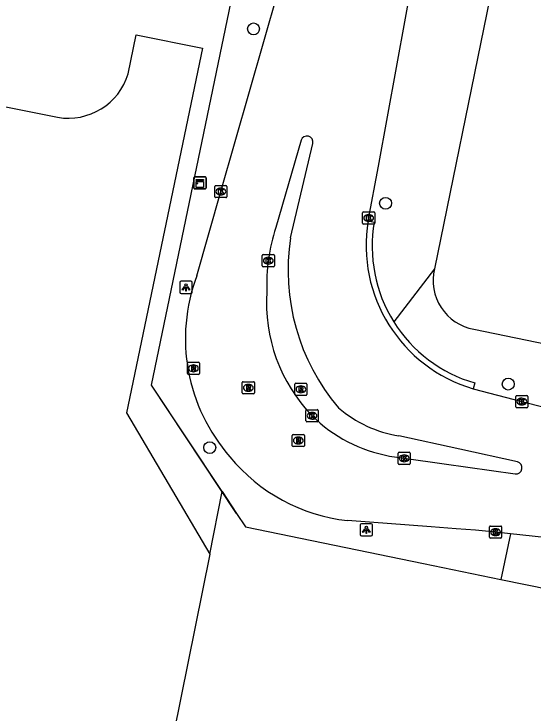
# Model space of a CAD drawing. Extents: x 157692 to 159670, y 381454 to 383289.
# Drawn here: x 158157.8 to 158200.6, y 382534.5 to 382592.2 of the extents above; entities that cross this region are included whole.
import ezdxf

# ---------------------------------------------------------------- set-up
doc = ezdxf.new("R2010")
doc.units = 0
for name, color, linetype in [('IMGEO_Boom', 7, 'Continuous'), ('IMGEO_Erf', 7, 'Continuous'), ('IMGEO_Hek', 7, 'Continuous'), ('IMGEO_Kast', 7, 'Continuous'), ('IMGEO_Kolk', 7, 'Continuous'), ('IMGEO_Lichtpunt', 7, 'Continuous'), ('IMGEO_Rijbaan_lokaal_gesloten', 7, 'Continuous'), ('IMGEO_Rijbaan_lokaal_open', 7, 'Continuous'), ('IMGEO_Rioolput', 7, 'Continuous'), ('IMGEO_Voetpad_open', 7, 'Continuous')]:
    doc.layers.add(name, color=color, linetype=linetype)

msp = doc.modelspace()

# ---------------------------------------------------------------- linework, layer by layer
at = {"layer": 'IMGEO_Boom'}
for centre in [(158177.547, 382590.96), (158188.442, 382576.576), (158198.565, 382561.664), (158173.937, 382556.425)]:
    msp.add_circle(centre, 0.489, dxfattribs=at)
at = {"layer": 'IMGEO_Erf'}
msp.add_lwpolyline([(158173.951, 382547.631), (158174.948, 382552.799)], dxfattribs=at)
at = {"layer": 'IMGEO_Hek'}
msp.add_lwpolyline([(158176.138, 382551.005), (158169.132, 382561.568), (158179.858, 382613.225), (158179.872, 382613.29)], dxfattribs=at)
at = {"layer": 'IMGEO_Kast'}
for p, q in [((158172.63, 382577.832), (158172.63, 382578.673)), ((158172.63, 382578.673), (158172.63, 382577.832)), ((158172.705, 382578.757), (158173.546, 382578.757)), ((158173.546, 382578.757), (158172.705, 382578.757)), ((158173.63, 382578.682), (158173.63, 382577.841)), ((158173.63, 382577.841), (158173.63, 382578.682)), ((158173.555, 382577.757), (158172.714, 382577.757)), ((158172.714, 382577.757), (158173.555, 382577.757))]:
    msp.add_line(p, q, dxfattribs=at)
for points in [[(158172.825, 382578.547), (158173.425, 382578.547), (158173.425, 382578.462), (158172.825, 382578.462), (158172.825, 382578.547)], [(158172.825, 382578.372), (158173.425, 382578.372), (158173.425, 382577.883), (158172.825, 382577.883), (158172.825, 382578.372)]]:
    msp.add_lwpolyline(points, dxfattribs=at)
msp.add_circle((158172.909, 382578.221), 0.0377, dxfattribs=at)
for centre, start, end in [((158172.708, 382578.679), 92.4484, 184.28452), ((158172.708, 382578.679), 92.4484, 184.28452), ((158173.552, 382578.679), 2.4484, 94.28452), ((158173.552, 382578.679), 2.4484, 94.28452), ((158172.708, 382577.835), 182.4484, 274.28452), ((158172.708, 382577.835), 182.4484, 274.28452), ((158173.552, 382577.835), 272.4484, 4.28452), ((158173.552, 382577.835), 272.4484, 4.28452)]:
    msp.add_arc(centre, 0.0779, start, end, dxfattribs=at)
at = {"layer": 'IMGEO_Kolk'}
for p, q in [((158174.347, 382577.115), (158174.347, 382577.967)), ((158174.422, 382578.041), (158175.274, 382578.041)), ((158175.348, 382577.967), (158175.348, 382577.115)), ((158174.835, 382577.821), (158174.86, 382577.821)), ((158175.274, 382577.041), (158174.422, 382577.041)), ((158174.858, 382577.261), (158174.833, 382577.261)), ((158186.549, 382574.933), (158186.549, 382575.785)), ((158186.624, 382575.859), (158187.476, 382575.859)), ((158187.037, 382575.639), (158187.062, 382575.639)), ((158187.55, 382575.785), (158187.55, 382574.933)), ((158187.06, 382575.079), (158187.035, 382575.079)), ((158187.476, 382574.859), (158186.624, 382574.859)), ((158178.269, 382571.416), (158178.269, 382572.268)), ((158178.344, 382572.342), (158179.196, 382572.342)), ((158178.757, 382572.122), (158178.782, 382572.122)), ((158179.27, 382572.268), (158179.27, 382571.416)), ((158178.78, 382571.562), (158178.755, 382571.562)), ((158179.196, 382571.342), (158178.344, 382571.342)), ((158199.185, 382559.794), (158199.185, 382560.646)), ((158199.26, 382560.72), (158200.112, 382560.72)), ((158200.186, 382560.646), (158200.186, 382559.794)), ((158199.673, 382560.5), (158199.698, 382560.5)), ((158181.876, 382558.629), (158181.876, 382559.481)), ((158181.951, 382559.555), (158182.803, 382559.555)), ((158182.877, 382559.481), (158182.877, 382558.629)), ((158200.112, 382559.72), (158199.26, 382559.72)), ((158199.696, 382559.94), (158199.671, 382559.94)), ((158182.364, 382559.335), (158182.389, 382559.335)), ((158182.803, 382558.555), (158181.951, 382558.555)), ((158182.387, 382558.775), (158182.362, 382558.775)), ((158189.476, 382555.119), (158189.476, 382555.971)), ((158189.551, 382556.045), (158190.403, 382556.045)), ((158190.477, 382555.971), (158190.477, 382555.119)), ((158189.964, 382555.825), (158189.989, 382555.825)), ((158190.403, 382555.045), (158189.551, 382555.045)), ((158189.987, 382555.265), (158189.962, 382555.265)), ((158197.017, 382549.033), (158197.017, 382549.885)), ((158197.092, 382549.959), (158197.944, 382549.959)), ((158197.505, 382549.739), (158197.53, 382549.739)), ((158198.018, 382549.885), (158198.018, 382549.033)), ((158197.528, 382549.179), (158197.503, 382549.179)), ((158197.944, 382548.959), (158197.092, 382548.959))]:
    msp.add_line(p, q, dxfattribs=at)
for points in [[(158174.347, 382577.115), (158174.347, 382577.967)], [(158174.422, 382578.041), (158175.274, 382578.041)], [(158175.348, 382577.967), (158175.348, 382577.115)], [(158174.668, 382577.741), (158174.791, 382577.741), (158174.791, 382577.59), (158174.921, 382577.741), (158175.085, 382577.741), (158174.939, 382577.59), (158175.092, 382577.341), (158174.94, 382577.341), (158174.855, 382577.505), (158174.791, 382577.438), (158174.791, 382577.341), (158174.668, 382577.341), (158174.668, 382577.741)], [(158175.274, 382577.041), (158174.422, 382577.041)], [(158186.549, 382574.933), (158186.549, 382575.785)], [(158186.624, 382575.859), (158187.476, 382575.859)], [(158187.55, 382575.785), (158187.55, 382574.933)], [(158186.87, 382575.559), (158186.993, 382575.559), (158186.993, 382575.408), (158187.123, 382575.559), (158187.287, 382575.559), (158187.141, 382575.408), (158187.294, 382575.159), (158187.142, 382575.159), (158187.057, 382575.323), (158186.993, 382575.256), (158186.993, 382575.159), (158186.87, 382575.159), (158186.87, 382575.559)], [(158187.476, 382574.859), (158186.624, 382574.859)], [(158178.269, 382571.416), (158178.269, 382572.268)], [(158178.344, 382572.342), (158179.196, 382572.342)], [(158179.27, 382572.268), (158179.27, 382571.416)], [(158178.59, 382572.042), (158178.713, 382572.042), (158178.713, 382571.891), (158178.843, 382572.042), (158179.007, 382572.042), (158178.861, 382571.891), (158179.014, 382571.642), (158178.862, 382571.642), (158178.777, 382571.806), (158178.713, 382571.739), (158178.713, 382571.642), (158178.59, 382571.642), (158178.59, 382572.042)], [(158179.196, 382571.342), (158178.344, 382571.342)], [(158199.185, 382559.794), (158199.185, 382560.646)], [(158199.26, 382560.72), (158200.112, 382560.72)], [(158200.186, 382560.646), (158200.186, 382559.794)], [(158199.506, 382560.42), (158199.629, 382560.42), (158199.629, 382560.269), (158199.759, 382560.42), (158199.923, 382560.42), (158199.777, 382560.269), (158199.93, 382560.02), (158199.778, 382560.02), (158199.693, 382560.184), (158199.629, 382560.117), (158199.629, 382560.02), (158199.506, 382560.02), (158199.506, 382560.42)], [(158181.876, 382558.629), (158181.876, 382559.481)], [(158181.951, 382559.555), (158182.803, 382559.555)], [(158182.877, 382559.481), (158182.877, 382558.629)], [(158200.112, 382559.72), (158199.26, 382559.72)], [(158182.197, 382559.255), (158182.32, 382559.255), (158182.32, 382559.104), (158182.45, 382559.255), (158182.614, 382559.255), (158182.468, 382559.104), (158182.621, 382558.855), (158182.469, 382558.855), (158182.384, 382559.019), (158182.32, 382558.952), (158182.32, 382558.855), (158182.197, 382558.855), (158182.197, 382559.255)], [(158182.803, 382558.555), (158181.951, 382558.555)], [(158189.476, 382555.119), (158189.476, 382555.971)], [(158189.551, 382556.045), (158190.403, 382556.045)], [(158190.477, 382555.971), (158190.477, 382555.119)], [(158189.797, 382555.745), (158189.92, 382555.745), (158189.92, 382555.594), (158190.05, 382555.745), (158190.214, 382555.745), (158190.068, 382555.594), (158190.221, 382555.345), (158190.069, 382555.345), (158189.984, 382555.509), (158189.92, 382555.442), (158189.92, 382555.345), (158189.797, 382555.345), (158189.797, 382555.745)], [(158190.403, 382555.045), (158189.551, 382555.045)], [(158197.017, 382549.033), (158197.017, 382549.885)], [(158197.092, 382549.959), (158197.944, 382549.959)], [(158197.338, 382549.659), (158197.461, 382549.659), (158197.461, 382549.508), (158197.591, 382549.659), (158197.755, 382549.659), (158197.609, 382549.508), (158197.762, 382549.259), (158197.61, 382549.259), (158197.525, 382549.423), (158197.461, 382549.356), (158197.461, 382549.259), (158197.338, 382549.259), (158197.338, 382549.659)], [(158198.018, 382549.885), (158198.018, 382549.033)], [(158197.944, 382548.959), (158197.092, 382548.959)]]:
    msp.add_lwpolyline(points, dxfattribs=at)
for centre, start, end in [((158174.424, 382577.965), 91.55205, 178.44795), ((158174.424, 382577.965), 91.55205, 178.44795), ((158175.272, 382577.965), 1.55205, 88.44795), ((158175.272, 382577.965), 1.55205, 88.44795), ((158174.424, 382577.117), 181.55205, 268.44795), ((158174.424, 382577.117), 181.55205, 268.44795), ((158175.272, 382577.117), 271.55205, 358.44795), ((158175.272, 382577.117), 271.55205, 358.44795), ((158186.626, 382575.783), 91.55205, 178.44795), ((158186.626, 382575.783), 91.55205, 178.44795), ((158187.474, 382575.783), 1.55205, 88.44795), ((158187.474, 382575.783), 1.55205, 88.44795), ((158186.626, 382574.935), 181.55205, 268.44795), ((158186.626, 382574.935), 181.55205, 268.44795), ((158187.474, 382574.935), 271.55205, 358.44795), ((158187.474, 382574.935), 271.55205, 358.44795), ((158178.346, 382572.266), 91.55205, 178.44795), ((158178.346, 382572.266), 91.55205, 178.44795), ((158179.194, 382572.266), 1.55205, 88.44795), ((158179.194, 382572.266), 1.55205, 88.44795), ((158178.346, 382571.418), 181.55205, 268.44795), ((158178.346, 382571.418), 181.55205, 268.44795), ((158179.194, 382571.418), 271.55205, 358.44795), ((158179.194, 382571.418), 271.55205, 358.44795), ((158199.262, 382560.644), 91.55205, 178.44795), ((158199.262, 382560.644), 91.55205, 178.44795), ((158200.11, 382560.644), 1.55205, 88.44795), ((158200.11, 382560.644), 1.55205, 88.44795), ((158181.953, 382559.479), 91.55205, 178.44795), ((158181.953, 382559.479), 91.55205, 178.44795), ((158182.801, 382559.479), 1.55205, 88.44795), ((158182.801, 382559.479), 1.55205, 88.44795), ((158199.262, 382559.796), 181.55205, 268.44795), ((158199.262, 382559.796), 181.55205, 268.44795), ((158200.11, 382559.796), 271.55205, 358.44795), ((158200.11, 382559.796), 271.55205, 358.44795), ((158181.953, 382558.631), 181.55205, 268.44795), ((158181.953, 382558.631), 181.55205, 268.44795), ((158182.801, 382558.631), 271.55205, 358.44795), ((158182.801, 382558.631), 271.55205, 358.44795), ((158189.553, 382555.969), 91.55205, 178.44795), ((158189.553, 382555.969), 91.55205, 178.44795), ((158190.401, 382555.969), 1.55205, 88.44795), ((158190.401, 382555.969), 1.55205, 88.44795), ((158189.553, 382555.121), 181.55205, 268.44795), ((158189.553, 382555.121), 181.55205, 268.44795), ((158190.401, 382555.121), 271.55205, 358.44795), ((158190.401, 382555.121), 271.55205, 358.44795), ((158197.094, 382549.883), 91.55205, 178.44795), ((158197.094, 382549.883), 91.55205, 178.44795), ((158197.942, 382549.883), 1.55205, 88.44795), ((158197.942, 382549.883), 1.55205, 88.44795), ((158197.094, 382549.035), 181.55205, 268.44795), ((158197.094, 382549.035), 181.55205, 268.44795), ((158197.942, 382549.035), 271.55205, 358.44795), ((158197.942, 382549.035), 271.55205, 358.44795)]:
    msp.add_arc(centre, 0.0765, start, end, dxfattribs=at)
for centre, major_axis, ratio, start_param, end_param in [((158174.834, 382577.541), (-0.387, 0.002), 0.722429, 4.712389, 7.853982), ((158174.859, 382577.541), (-0.39, 0.002), 0.717154, 1.570796, 4.712389), ((158187.036, 382575.359), (-0.387, 0.002), 0.722429, 4.712389, 7.853982), ((158187.061, 382575.359), (-0.39, 0.002), 0.717154, 1.570796, 4.712389), ((158178.756, 382571.842), (-0.387, 0.002), 0.722429, 4.712389, 7.853982), ((158178.781, 382571.842), (-0.39, 0.002), 0.717154, 1.570796, 4.712389), ((158199.672, 382560.22), (-0.387, 0.002), 0.722429, 4.712389, 7.853982), ((158199.697, 382560.22), (-0.39, 0.002), 0.717154, 1.570796, 4.712389), ((158182.363, 382559.055), (-0.387, 0.002), 0.722429, 4.712389, 7.853982), ((158182.388, 382559.055), (-0.39, 0.002), 0.717154, 1.570796, 4.712389), ((158189.963, 382555.545), (-0.387, 0.002), 0.722429, 4.712389, 7.853982), ((158189.988, 382555.545), (-0.39, 0.002), 0.717154, 1.570796, 4.712389), ((158197.504, 382549.459), (-0.387, 0.002), 0.722429, 4.712389, 7.853982), ((158197.529, 382549.459), (-0.39, 0.002), 0.717154, 1.570796, 4.712389)]:
    msp.add_ellipse(centre, major_axis=major_axis, ratio=ratio, start_param=start_param, end_param=end_param, dxfattribs=at)
at = {"layer": 'IMGEO_Lichtpunt'}
for p, q in [((158171.478, 382570.047), (158171.478, 382569.24)), ((158171.478, 382570.047), (158171.478, 382569.24)), ((158172.38, 382570.142), (158171.572, 382570.142)), ((158172.38, 382570.142), (158171.572, 382570.142)), ((158172.474, 382569.24), (158172.474, 382570.047)), ((158172.474, 382569.24), (158172.474, 382570.047)), ((158171.572, 382569.146), (158172.38, 382569.146)), ((158171.572, 382569.146), (158172.38, 382569.146)), ((158186.357, 382550.053), (158186.357, 382549.246)), ((158186.357, 382550.053), (158186.357, 382549.246)), ((158187.259, 382550.148), (158186.451, 382550.148)), ((158187.259, 382550.148), (158186.451, 382550.148)), ((158187.353, 382549.246), (158187.353, 382550.053)), ((158187.353, 382549.246), (158187.353, 382550.053)), ((158186.451, 382549.152), (158187.259, 382549.152)), ((158186.451, 382549.152), (158187.259, 382549.152))]:
    msp.add_line(p, q, dxfattribs=at)
for points in [[(158171.852, 382569.711), (158171.891, 382569.683), (158171.703, 382569.421), (158171.665, 382569.448), (158171.852, 382569.711)], [(158171.954, 382569.663), (158172.001, 382569.663), (158172.001, 382569.341), (158171.954, 382569.341), (158171.954, 382569.663)], [(158172.064, 382569.683), (158172.102, 382569.71), (158172.289, 382569.448), (158172.25, 382569.42), (158172.064, 382569.683)], [(158186.731, 382549.717), (158186.77, 382549.689), (158186.582, 382549.427), (158186.544, 382549.454), (158186.731, 382549.717)], [(158186.833, 382549.669), (158186.88, 382549.669), (158186.88, 382549.347), (158186.833, 382549.347), (158186.833, 382549.669)], [(158186.943, 382549.689), (158186.981, 382549.716), (158187.168, 382549.454), (158187.129, 382549.426), (158186.943, 382549.689)]]:
    msp.add_lwpolyline(points, dxfattribs=at)
for centre in [(158171.977, 382569.845), (158186.856, 382549.851)]:
    msp.add_circle(centre, 0.0994, dxfattribs=at)
for centre, start, end in [((158171.572, 382570.047), 90, 180), ((158171.572, 382570.047), 90, 180), ((158172.38, 382570.047), 0, 90), ((158172.38, 382570.047), 0, 90), ((158171.572, 382569.24), 180, 270), ((158171.572, 382569.24), 180, 270), ((158172.38, 382569.24), 270, 0), ((158172.38, 382569.24), 270, 360), ((158186.451, 382550.053), 90, 180), ((158186.451, 382550.053), 90, 180), ((158187.259, 382550.053), 0, 90), ((158187.259, 382550.053), 0, 90), ((158186.451, 382549.246), 180, 270), ((158186.451, 382549.246), 180, 270), ((158187.259, 382549.246), 270, 0), ((158187.259, 382549.246), 270, 360)]:
    msp.add_arc(centre, 0.0946, start, end, dxfattribs=at)
at = {"layer": 'IMGEO_Rijbaan_lokaal_gesloten'}
for points in [[(158172.869, 382570.606), (158174.846, 382577.54), (158180.753, 382598.183), (158180.819, 382598.391)], [(158187.006, 382575.128), (158187.848, 382579.646), (158190.833, 382595.932)], [(158167.211, 382587.261), (158167.858, 382590.471), (158173.344, 382589.369), (158167.067, 382559.301), (158173.951, 382547.631)], [(158138.948, 382588.16), (158161.377, 382583.667)], [(158181.468, 382581.778), (158179.392, 382574.572)], [(158180.595, 382573.728), (158182.436, 382581.516)], [(158195.667, 382561.276), (158199.693, 382560.217), (158216.388, 382555.987)], [(158199.319, 382555.262), (158194.58, 382556.296), (158189.547, 382557.395)], [(158188.776, 382555.733), (158189.973, 382555.543), (158193.284, 382555.081), (158199.125, 382554.265)], [(158198.742, 382549.325), (158197.514, 382549.46), (158195.875, 382549.606), (158194.28, 382549.723), (158192.209, 382549.881), (158185.305, 382550.409)], [(158207.155, 382548.401), (158198.742, 382549.325)], [(158173.951, 382547.631), (158160.726, 382482.272), (158159.791, 382482.428), (158149.07, 382430.613)]]:
    msp.add_lwpolyline(points, dxfattribs=at)
for centre, radius, start, end in [((158162.248, 382588.785), 5.192, 260.34265, 342.92714), ((158181.946, 382581.623), 0.502, 347.63652, 162.07373), ((158199.168, 382573.098), 12.33, 170.52569, 253.50589), ((158193.786, 382569.831), 15.155, 161.76885, 182.05595), ((158197.989, 382571.069), 17.596, 171.3074, 220.2291), ((158186.689, 382565.415), 14.763, 159.41233, 221.31615), ((158192.068, 382568.386), 13.457, 176.16043, 223.90376), ((158191.191, 382567.5), 10.238, 229.59529, 260.75985), ((158190.96, 382567.779), 12.242, 225.45412, 259.72499), ((158186.927, 382564.985), 14.666, 219.44068, 263.64912), ((158199.196, 382554.769), 0.509, 261.98539, 75.99215)]:
    msp.add_arc(centre, radius, start, end, dxfattribs=at)
at = {"layer": 'IMGEO_Rijbaan_lokaal_open'}
for points in [[(158198.742, 382549.325), (158197.966, 382545.555)], [(158197.966, 382545.555), (158206.219, 382543.859)]]:
    msp.add_lwpolyline(points, dxfattribs=at)
at = {"layer": 'IMGEO_Rioolput'}
for p, q in [((158172.165, 382563.464), (158173.017, 382563.464)), ((158172.09, 382562.538), (158172.09, 382563.39)), ((158172.578, 382563.244), (158172.603, 382563.244)), ((158173.091, 382563.39), (158173.091, 382562.538)), ((158173.017, 382562.464), (158172.165, 382562.464)), ((158172.601, 382562.684), (158172.576, 382562.684)), ((158176.618, 382560.934), (158176.618, 382561.786)), ((158176.693, 382561.86), (158177.545, 382561.86)), ((158177.619, 382561.786), (158177.619, 382560.934)), ((158181.027, 382561.734), (158181.879, 382561.734)), ((158177.106, 382561.64), (158177.131, 382561.64)), ((158180.952, 382560.808), (158180.952, 382561.66)), ((158181.44, 382561.514), (158181.465, 382561.514)), ((158181.953, 382561.66), (158181.953, 382560.808)), ((158177.545, 382560.86), (158176.693, 382560.86)), ((158177.129, 382561.08), (158177.104, 382561.08)), ((158181.879, 382560.734), (158181.027, 382560.734)), ((158181.463, 382560.954), (158181.438, 382560.954)), ((158180.745, 382556.584), (158180.745, 382557.436)), ((158180.82, 382557.51), (158181.672, 382557.51)), ((158181.233, 382557.29), (158181.258, 382557.29)), ((158181.746, 382557.436), (158181.746, 382556.584)), ((158181.256, 382556.73), (158181.231, 382556.73)), ((158181.672, 382556.51), (158180.82, 382556.51))]:
    msp.add_line(p, q, dxfattribs=at)
for points in [[(158172.165, 382563.464), (158173.017, 382563.464)], [(158172.09, 382562.538), (158172.09, 382563.39)], [(158172.679, 382563.162), (158172.427, 382563.164), (158172.427, 382562.764)], [(158172.427, 382562.764), (158172.551, 382562.764), (158172.551, 382562.926), (158172.562, 382562.926)], [(158172.605, 382563.083), (158172.551, 382563.083), (158172.551, 382563.002)], [(158172.551, 382563.002), (158172.603, 382563.002)], [(158172.609, 382562.897), (158172.68, 382562.764), (158172.82, 382562.764), (158172.755, 382562.89)], [(158173.091, 382563.39), (158173.091, 382562.538)], [(158173.017, 382562.464), (158172.165, 382562.464)], [(158176.618, 382560.934), (158176.618, 382561.786)], [(158176.693, 382561.86), (158177.545, 382561.86)], [(158177.619, 382561.786), (158177.619, 382560.934)], [(158181.027, 382561.734), (158181.879, 382561.734)], [(158177.207, 382561.558), (158176.955, 382561.56), (158176.955, 382561.16)], [(158176.955, 382561.16), (158177.079, 382561.16), (158177.079, 382561.322), (158177.09, 382561.322)], [(158177.133, 382561.479), (158177.079, 382561.479), (158177.079, 382561.398)], [(158177.079, 382561.398), (158177.131, 382561.398)], [(158177.137, 382561.293), (158177.208, 382561.16), (158177.348, 382561.16), (158177.283, 382561.286)], [(158180.952, 382560.808), (158180.952, 382561.66)], [(158181.541, 382561.432), (158181.289, 382561.434), (158181.289, 382561.034)], [(158181.289, 382561.034), (158181.413, 382561.034), (158181.413, 382561.196), (158181.424, 382561.196)], [(158181.467, 382561.353), (158181.413, 382561.353), (158181.413, 382561.272)], [(158181.413, 382561.272), (158181.465, 382561.272)], [(158181.471, 382561.167), (158181.542, 382561.034), (158181.682, 382561.034), (158181.617, 382561.16)], [(158181.953, 382561.66), (158181.953, 382560.808)], [(158177.545, 382560.86), (158176.693, 382560.86)], [(158181.879, 382560.734), (158181.027, 382560.734)], [(158180.745, 382556.584), (158180.745, 382557.436)], [(158180.82, 382557.51), (158181.672, 382557.51)], [(158181.334, 382557.208), (158181.082, 382557.21), (158181.082, 382556.81)], [(158181.26, 382557.129), (158181.206, 382557.129), (158181.206, 382557.048)], [(158181.746, 382557.436), (158181.746, 382556.584)], [(158181.082, 382556.81), (158181.206, 382556.81), (158181.206, 382556.972), (158181.217, 382556.972)], [(158181.206, 382557.048), (158181.258, 382557.048)], [(158181.264, 382556.943), (158181.335, 382556.81), (158181.475, 382556.81), (158181.41, 382556.936)], [(158181.672, 382556.51), (158180.82, 382556.51)]]:
    msp.add_lwpolyline(points, dxfattribs=at)
for centre, radius, start, end in [((158172.167, 382563.388), 0.0765, 91.55205, 178.44795), ((158172.167, 382563.388), 0.0765, 91.55205, 178.44795), ((158173.015, 382563.388), 0.0765, 1.55205, 88.44795), ((158173.015, 382563.388), 0.0765, 1.55205, 88.44795), ((158172.561, 382562.873), 0.0533, 26.02933, 88.69889), ((158172.587, 382563.191), 0.19, 274.7715, 282.96867), ((158172.611, 382562.987), 0.0964, 77.00612, 93.18647), ((158172.625, 382563.044), 0.0378, 276.66336, 79.67722), ((158172.678, 382563.052), 0.109, 350.36119, 89.41601), ((158172.676, 382563.052), 0.112, 277.58423, 350.98172), ((158172.66, 382562.837), 0.108, 29.51342, 73.79051), ((158172.167, 382562.54), 0.0765, 181.55205, 268.44795), ((158172.167, 382562.54), 0.0765, 181.55205, 268.44795), ((158173.015, 382562.54), 0.0765, 271.55205, 358.44795), ((158173.015, 382562.54), 0.0765, 271.55205, 358.44795), ((158176.695, 382561.784), 0.0765, 91.55205, 178.44795), ((158176.695, 382561.784), 0.0765, 91.55205, 178.44795), ((158177.543, 382561.784), 0.0765, 1.55205, 88.44795), ((158177.543, 382561.784), 0.0765, 1.55205, 88.44795), ((158181.029, 382561.658), 0.0765, 91.55205, 178.44795), ((158181.029, 382561.658), 0.0765, 91.55205, 178.44795), ((158181.877, 382561.658), 0.0765, 1.55205, 88.44795), ((158181.877, 382561.658), 0.0765, 1.55205, 88.44795), ((158177.089, 382561.269), 0.0533, 26.02933, 88.69889), ((158177.115, 382561.587), 0.19, 274.7715, 282.96867), ((158177.139, 382561.383), 0.0964, 77.00612, 93.18647), ((158177.153, 382561.44), 0.0378, 276.66336, 79.67722), ((158177.206, 382561.448), 0.109, 350.36119, 89.41601), ((158177.204, 382561.448), 0.112, 277.58423, 350.98172), ((158177.188, 382561.233), 0.108, 29.51342, 73.79051), ((158181.423, 382561.143), 0.0533, 26.02933, 88.69889), ((158181.449, 382561.461), 0.19, 274.7715, 282.96867), ((158181.473, 382561.257), 0.0964, 77.00612, 93.18647), ((158181.487, 382561.314), 0.0378, 276.66336, 79.67722), ((158181.54, 382561.322), 0.109, 350.36119, 89.41601), ((158181.538, 382561.322), 0.112, 277.58423, 350.98172), ((158181.522, 382561.107), 0.108, 29.51342, 73.79051), ((158176.695, 382560.936), 0.0765, 181.55205, 268.44795), ((158176.695, 382560.936), 0.0765, 181.55205, 268.44795), ((158177.543, 382560.936), 0.0765, 271.55205, 358.44795), ((158177.543, 382560.936), 0.0765, 271.55205, 358.44795), ((158181.029, 382560.81), 0.0765, 181.55205, 268.44795), ((158181.029, 382560.81), 0.0765, 181.55205, 268.44795), ((158181.877, 382560.81), 0.0765, 271.55205, 358.44795), ((158181.877, 382560.81), 0.0765, 271.55205, 358.44795), ((158180.822, 382557.434), 0.0765, 91.55205, 178.44795), ((158180.822, 382557.434), 0.0765, 91.55205, 178.44795), ((158181.266, 382557.033), 0.0964, 77.00612, 93.18647), ((158181.28, 382557.09), 0.0378, 276.66336, 79.67722), ((158181.333, 382557.098), 0.109, 350.36119, 89.41601), ((158181.67, 382557.434), 0.0765, 1.55205, 88.44795), ((158181.67, 382557.434), 0.0765, 1.55205, 88.44795), ((158180.822, 382556.586), 0.0765, 181.55205, 268.44795), ((158180.822, 382556.586), 0.0765, 181.55205, 268.44795), ((158181.216, 382556.919), 0.0533, 26.02933, 88.69889), ((158181.242, 382557.237), 0.19, 274.7715, 282.96867), ((158181.331, 382557.098), 0.112, 277.58423, 350.98172), ((158181.315, 382556.883), 0.108, 29.51342, 73.79051), ((158181.67, 382556.586), 0.0765, 271.55205, 358.44795), ((158181.67, 382556.586), 0.0765, 271.55205, 358.44795)]:
    msp.add_arc(centre, radius, start, end, dxfattribs=at)
for centre, major_axis, ratio, start_param, end_param in [((158172.577, 382562.964), (-0.387, 0.002), 0.722429, 4.712389, 7.853982), ((158172.602, 382562.964), (-0.39, 0.002), 0.717154, 1.570796, 4.712389), ((158177.105, 382561.36), (-0.387, 0.002), 0.722429, 4.712389, 7.853982), ((158177.13, 382561.36), (-0.39, 0.002), 0.717154, 1.570796, 4.712389), ((158181.439, 382561.234), (-0.387, 0.002), 0.722429, 4.712389, 7.853982), ((158181.464, 382561.234), (-0.39, 0.002), 0.717154, 1.570796, 4.712389), ((158181.232, 382557.01), (-0.387, 0.002), 0.722429, 4.712389, 7.853982), ((158181.257, 382557.01), (-0.39, 0.002), 0.717154, 1.570796, 4.712389)]:
    msp.add_ellipse(centre, major_axis=major_axis, ratio=ratio, start_param=start_param, end_param=end_param, dxfattribs=at)
at = {"layer": 'IMGEO_Voetpad_open'}
for points in [[(158218.602, 382699.279), (158216.312, 382688.002), (158205.439, 382634.533), (158192.474, 382571.171)], [(158174.948, 382552.799), (158169.132, 382561.568), (158179.858, 382613.225), (158179.872, 382613.29)], [(158187.006, 382575.128), (158187.507, 382575.031)], [(158192.474, 382571.171), (158189.113, 382566.81)], [(158195.722, 382566.191), (158274.782, 382549.891), (158311.051, 382542.412), (158311.095, 382542.581), (158321.419, 382540.176), (158391.337, 382525.614), (158405.273, 382522.711), (158421.57, 382519.396), (158421.623, 382519.691), (158430.232, 382517.917), (158430.22, 382517.771), (158448.226, 382514.066), (158448.261, 382514.179), (158456.419, 382512.52), (158477.322, 382508.223), (158500, 382503.578), (158504.177, 382502.734)], [(158195.795, 382561.759), (158195.667, 382561.276)], [(158174.948, 382552.799), (158176.138, 382551.005), (158176.896, 382549.884), (158191.585, 382546.866), (158197.966, 382545.555)]]:
    msp.add_lwpolyline(points, dxfattribs=at)
for centre, radius, start, end in [((158199.06, 382573.021), 11.727, 170.12901, 211.97841), ((158196.458, 382570.22), 4.096, 166.57485, 259.65064), ((158199.057, 382573.02), 11.724, 211.98328, 253.84462)]:
    msp.add_arc(centre, radius, start, end, dxfattribs=at)

doc.saveas('drawing.dxf')
